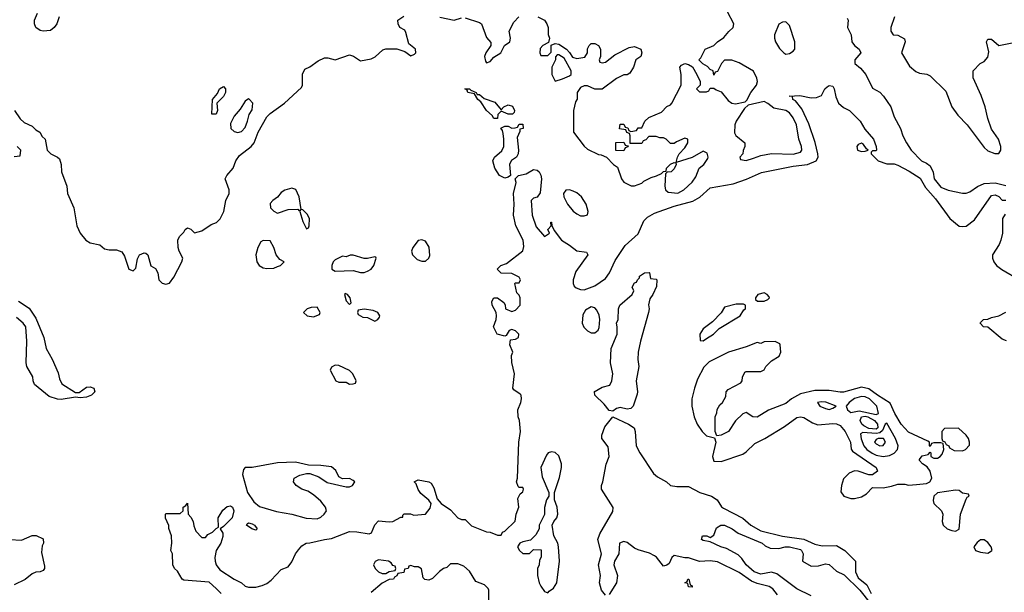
# Model space of a CAD drawing. Header units: inches. Extents: x 2380249 to 2585472, y 382747 to 546448.
# Tile 416 of 626: x 2493340 to 2498801, y 484737 to 487913. Entities that reach past the tile are written whole.
import ezdxf

# ---------------------------------------------------------------- set-up
doc = ezdxf.new("R2010")
doc.units = ezdxf.units.IN
doc.header["$MEASUREMENT"] = 0
doc.layers.add('C4498', color=7, linetype='Continuous')

msp = doc.modelspace()

# ---------------------------------------------------------------- linework, layer by layer
at = {"layer": 'C4498', "color": 4}
for points, elevation in [([(2496214, 487930), (2496251.1, 487911.1), (2496264.7, 487890), (2496270.7, 487870.7), (2496271.1, 487831.1), (2496278, 487810), (2496272.7, 487787.3), (2496242, 487770), (2496227.1, 487752.9), (2496224.7, 487730), (2496230, 487714), (2496270, 487714), (2496287.3, 487732.7), (2496287.3, 487772.7), (2496310, 487782), (2496330, 487778), (2496372, 487750), (2496390, 487732), (2496405.4, 487705.4), (2496430, 487698), (2496475.3, 487704.7), (2496488.7, 487730), (2496489.1, 487750.9), (2496498, 487770), (2496510, 487782), (2496530, 487782), (2496551.1, 487771.1), (2496562, 487750), (2496562, 487710), (2496554, 487690), (2496558, 487678), (2496570, 487674), (2496590, 487678), (2496640.9, 487719.1), (2496721.2, 487758.8), (2496750, 487764.9), (2496786, 487750), (2496791.3, 487730), (2496786, 487710), (2496758, 487690), (2496744.7, 487650), (2496723.6, 487616.4), (2496710, 487608), (2496690, 487608), (2496650, 487588), (2496570, 487528.7), (2496530, 487528), (2496490, 487546), (2496470, 487546), (2496450, 487538), (2496432, 487510), (2496432.7, 487472.7), (2496422, 487458), (2496410.9, 487409.1), (2496411, 487290), (2496470, 487211), (2496490, 487196), (2496550, 487166), (2496564.7, 487164.7), (2496594, 487150), (2496634, 487110), (2496656, 487096), (2496678, 487030), (2496690, 487012), (2496731.6, 486991.6), (2496750, 486991.3), (2496790, 487006), (2496802.7, 487017.3), (2496842, 487038), (2496872.9, 487047.1), (2496899, 487061), (2496910, 487072), (2496926, 487074), (2496928, 487090), (2496948.9, 487111.1), (2496970, 487122), (2496979.6, 487119.6), (2496982, 487110), (2496970, 487086), (2496954, 487070), (2496932, 487068), (2496922, 487058), (2496918.8, 486990), (2496922, 486970), (2496936, 486956), (2496990, 486950.7), (2497024, 486970), (2497070, 487012), (2497090, 487042), (2497109.3, 487090.7), (2497135.3, 487110), (2497156.5, 487143.5), (2497159, 487150), (2497152.9, 487172.9), (2497130, 487184), (2497070, 487148.7), (2496982, 487122), (2496988, 487150), (2496998, 487170), (2497030, 487202), (2497046, 487230), (2497046, 487250), (2497030, 487255.3), (2496983.6, 487236.4), (2496970, 487226), (2496950, 487226), (2496926, 487250), (2496910, 487258), (2496890, 487258), (2496870, 487266), (2496830, 487266), (2496812.7, 487247.3), (2496798, 487242), (2496790, 487226), (2496726, 487226), (2496726, 487270), (2496722, 487282), (2496707.3, 487287.3), (2496702, 487302), (2496667.3, 487307.3), (2496670, 487334), (2496690, 487334), (2496698, 487318), (2496712.7, 487312.7), (2496718, 487298), (2496730, 487294), (2496762, 487298), (2496770, 487314), (2496790, 487314), (2496808, 487350), (2496829.1, 487370.9), (2496899, 487401), (2496930, 487432), (2496950, 487442), (2496958, 487450), (2497008, 487550), (2497008, 487610), (2497002, 487650), (2497010, 487662), (2497028.9, 487671.1), (2497050, 487664.7), (2497071.1, 487651.1), (2497096, 487610), (2497114, 487570), (2497114, 487550), (2497094, 487530), (2497110, 487514), (2497150, 487514), (2497162, 487518), (2497170, 487534), (2497190, 487534), (2497203.6, 487523.6), (2497230, 487514), (2497270, 487464.7), (2497290.7, 487450.7), (2497310, 487446), (2497363.1, 487456.9), (2497373.2, 487466.8), (2497395.1, 487510), (2497426, 487550), (2497432, 487570), (2497429.3, 487589.3), (2497410, 487628.7), (2497330, 487674), (2497290, 487688.7), (2497250, 487688), (2497232, 487670), (2497210, 487626), (2497198, 487622), (2497190, 487606), (2497186, 487630), (2497170, 487638), (2497154.6, 487654.6), (2497129.1, 487669.1), (2497106, 487690), (2497118, 487702), (2497142, 487750), (2497189.4, 487770.6), (2497210, 487791), (2497246, 487814), (2497272.5, 487847.5), (2497298, 487870), (2497301.2, 487890), (2497230, 488026)], 28), ([(2493311.3, 487410), (2493343.5, 487363.5), (2493364, 487344), (2493410, 487322), (2493430, 487302), (2493452, 487290), (2493465.4, 487265.4), (2493482, 487250), (2493492, 487190), (2493512, 487170), (2493550, 487151.3), (2493561, 487141), (2493570.9, 487110.9), (2493571.3, 487070), (2493602, 486990), (2493604.7, 486950), (2493641, 486870), (2493657.3, 486770), (2493676, 486730), (2493706, 486690), (2493730, 486674.8), (2493785.4, 486665.4), (2493810, 486642), (2493836.9, 486636.9), (2493876.9, 486636.9), (2493906, 486626), (2493922, 486602), (2493944.7, 486530), (2493970, 486521), (2493984.7, 486535.3), (2493992.5, 486587.5), (2494005.2, 486610), (2494030, 486621), (2494038.8, 486618.8), (2494051.3, 486610), (2494068.2, 486548.2), (2494093.4, 486533.4), (2494106, 486510), (2494112, 486470), (2494130, 486452), (2494150, 486446), (2494170, 486452), (2494195.5, 486484.5), (2494239, 486570), (2494244, 486590), (2494224, 486630), (2494219, 486650), (2494218, 486690), (2494226, 486710), (2494250, 486734), (2494258, 486750), (2494270, 486758), (2494290, 486751.3), (2494310, 486732), (2494330, 486736), (2494350, 486742.8), (2494402, 486778), (2494431.8, 486788.2), (2494451.9, 486808.1), (2494472.7, 486850), (2494482.7, 486910), (2494501.2, 486950), (2494501.2, 486970), (2494479, 487030), (2494488.7, 487050), (2494524, 487090), (2494539.3, 487130), (2494559.6, 487160.4), (2494624, 487210), (2494641.2, 487230), (2494662.7, 487290), (2494710, 487374), (2494730, 487393.4), (2494809.4, 487450.6), (2494903.1, 487536.9), (2494908.9, 487551.1), (2494909.1, 487610.9), (2494921.2, 487638.8), (2494950, 487651.3), (2494994.6, 487685.4), (2495030, 487701), (2495050, 487701), (2495090, 487691.3), (2495170, 487718), (2495190.9, 487710.9), (2495230, 487686), (2495290, 487696), (2495312.5, 487707.5), (2495354.6, 487745.4), (2495370, 487751.3), (2495430.9, 487750.9), (2495476, 487736), (2495510, 487712), (2495530, 487722), (2495538, 487730), (2495535.3, 487750), (2495499, 487779), (2495482, 487842), (2495475.3, 487855.3), (2495448.7, 487870), (2495439, 487890), (2495438, 487910), (2495470, 487932)], 28), ([(2493558.8, 487930), (2493546, 487890), (2493530.7, 487869.3), (2493510, 487854), (2493470, 487849), (2493453.6, 487853.6), (2493429.2, 487869.2), (2493422, 487890), (2493422, 487910), (2493439, 487950)], 28), ([(2495670, 487926.8), (2495750, 487911), (2495790, 487922.8)], 28), ([(2495810, 487922.8), (2495890, 487898), (2495902, 487890), (2495930, 487814), (2495952.7, 487787.3), (2495954, 487770), (2495924.7, 487730), (2495918, 487710), (2495923.6, 487683.6), (2495930, 487674), (2495950, 487682), (2495970, 487704.7), (2496008, 487730), (2496028.9, 487771.1), (2496058, 487790), (2496062, 487810), (2496055.3, 487850), (2496080.2, 487899.8), (2496108, 487930)], 28), ([(2497930, 487922), (2497934.8, 487910), (2497931.3, 487870), (2497951.3, 487830), (2497956, 487790), (2497971, 487770), (2497996, 487750), (2498004.7, 487730), (2497971.3, 487690), (2497972, 487670), (2498003.6, 487643.6), (2498034, 487610), (2498070, 487534), (2498110, 487512), (2498132, 487490), (2498171.3, 487430), (2498190, 487374), (2498224.7, 487310), (2498238, 487270), (2498258, 487230), (2498284.7, 487190), (2498342, 487130), (2498370, 487118), (2498390, 487102), (2498407.1, 487067.1), (2498411.3, 487030), (2498450, 486984), (2498490, 486967.7), (2498568.9, 486951.1), (2498588.9, 486951.1), (2498610, 486958), (2498652.3, 486987.7), (2498690, 487004.9), (2498750, 487008.5), (2498810, 486993)], 28), ([(2498192, 487930), (2498171.3, 487870), (2498171.3, 487850), (2498184.7, 487830), (2498210, 487826.8), (2498246.8, 487806.8), (2498250.8, 487790), (2498231.3, 487730), (2498275.9, 487655.9), (2498310, 487626), (2498330, 487616), (2498371.1, 487611.1), (2498390, 487602), (2498476.9, 487516.9), (2498510.6, 487430.6), (2498543.4, 487383.4), (2498596, 487330), (2498690, 487204.7), (2498710, 487186), (2498748.4, 487171.6), (2498770, 487172), (2498782, 487190), (2498782, 487210), (2498768.7, 487250), (2498730, 487306), (2498710, 487366), (2498695.1, 487430), (2498672.5, 487492.5), (2498628, 487590), (2498628, 487630), (2498668, 487670), (2498690, 487682), (2498710, 487704.7), (2498714.8, 487734.8), (2498702.7, 487790), (2498710, 487804.7), (2498730, 487806), (2498770, 487770.8), (2498844.5, 487784.5)], 32), ([(2494457, 484730), (2494430, 484759.3), (2494390, 484793.6), (2494250, 484805.2), (2494242, 484810), (2494215.3, 484855.3), (2494198, 484870), (2494188.7, 484890), (2494188, 484950), (2494178, 484970), (2494184, 485010), (2494181.2, 485050), (2494168, 485092), (2494168, 485108), (2494148.9, 485148.9), (2494148, 485170), (2494150, 485174), (2494230, 485174), (2494246, 485190), (2494246, 485210), (2494262, 485218), (2494270, 485232), (2494274, 485170), (2494290, 485154), (2494302, 485130), (2494305.4, 485105.4), (2494316.9, 485076.9), (2494350, 485042), (2494370, 485042), (2494382.7, 485057.3), (2494410, 485071.3), (2494430, 485092), (2494442, 485098), (2494440.9, 485150), (2494466.5, 485193.5), (2494490, 485213.4), (2494510, 485217.3), (2494521, 485210), (2494527.3, 485190), (2494518.8, 485150), (2494470, 485102), (2494452, 485090), (2494466, 485066), (2494466.4, 485046.4), (2494454.9, 485010), (2494430.6, 484970), (2494421.6, 484930), (2494424.9, 484910), (2494430.6, 484890), (2494450, 484862), (2494530, 484810.8), (2494570.6, 484790.6), (2494590, 484771.3), (2494610, 484766), (2494650, 484766), (2494684.7, 484775.3), (2494710, 484786), (2494735.5, 484804.5), (2494790, 484864.7), (2494830, 484878.8), (2494850, 484906), (2494869.4, 484950.6), (2494886.3, 484973.7), (2494905.6, 484994.4), (2494929.3, 485010.7), (2494950, 485011), (2495030, 485031), (2495070, 485036), (2495170, 485074.4), (2495210, 485073), (2495278, 485062), (2495292, 485068), (2495310, 485111), (2495330, 485133.4), (2495390, 485127.7), (2495409.3, 485130.7), (2495454, 485154), (2495466, 485154), (2495466, 485166), (2495472.7, 485172.7), (2495507.3, 485172.7), (2495526, 485166), (2495590, 485171.3), (2495616.5, 485203.5), (2495622, 485230), (2495609.1, 485249.1), (2495565.6, 485285.6), (2495550, 485308), (2495539, 485339), (2495528, 485350), (2495550, 485362), (2495610, 485351), (2495622, 485342), (2495636.8, 485316.8), (2495655.3, 485255.3), (2495678, 485230), (2495730, 485194.8), (2495770, 485151.3), (2495790, 485142), (2495810, 485142), (2495846.4, 485106.4), (2495930, 485072), (2495950, 485071.3), (2495990, 485054), (2496010, 485054), (2496018, 485070), (2496030, 485076), (2496088.9, 485131.1), (2496094, 485170), (2496108.7, 485210), (2496103.1, 485256.9), (2496116.4, 485283.6), (2496130, 485294), (2496134, 485310), (2496130, 485318), (2496110, 485318), (2496104, 485324), (2496095.3, 485350), (2496102, 485370), (2496109.3, 485570), (2496118, 485630), (2496111.8, 485690), (2496104.5, 485710), (2496103.7, 485750), (2496119.5, 485790), (2496122.7, 485810), (2496121.2, 485830), (2496116.6, 485836.6), (2496081.2, 485861.2), (2496075.3, 485870), (2496083.7, 485950), (2496068.9, 486011.1), (2496068.7, 486050), (2496075.3, 486070), (2496058, 486110), (2496062, 486138), (2496090, 486142), (2496106, 486150), (2496108, 486170), (2496090, 486188), (2496070, 486195.3), (2496054, 486190), (2496038, 486162), (2496030, 486158), (2495988.7, 486170), (2495968, 486210), (2495982, 486250), (2495984, 486270), (2495982, 486290), (2495961.2, 486330), (2495959, 486350), (2495970, 486371.3), (2495990.9, 486370.9), (2496025.4, 486345.4), (2496032, 486332), (2496034, 486310), (2496070, 486294), (2496090, 486302), (2496115.3, 486330), (2496115.3, 486370), (2496110, 486386), (2496098, 486398), (2496086, 486450), (2496090, 486454), (2496110, 486454), (2496118, 486470), (2496110, 486486), (2496070, 486506), (2496010, 486508), (2495988, 486530), (2496008, 486550), (2496039.3, 486560.7), (2496130, 486632), (2496135.5, 486655.5), (2496132.7, 486690), (2496092, 486770), (2496079.3, 486830), (2496082.7, 486890), (2496079.3, 486950), (2496094, 487010), (2496088.7, 487031.3), (2496106, 487050), (2496150, 487058), (2496190, 487083), (2496210, 487078), (2496220.7, 487070), (2496230.4, 487050.4), (2496233.4, 487030), (2496227.3, 486952.7), (2496210.8, 486929.2), (2496190, 486924), (2496176, 486910), (2496183, 486830), (2496204.9, 486764.9), (2496250, 486711.3), (2496278, 486730), (2496268.7, 486750), (2496288, 486770), (2496286, 486790), (2496290, 486791), (2496291.3, 486771.3), (2496304.7, 486744.7), (2496344.7, 486690), (2496390, 486662.8), (2496430, 486631), (2496483.6, 486623.6), (2496490.8, 486610), (2496423.8, 486516.2), (2496410.6, 486470.6), (2496410.7, 486450.7), (2496416, 486436), (2496426, 486426), (2496450, 486416), (2496470, 486414.8), (2496530, 486438), (2496590, 486478), (2496611.3, 486510), (2496642, 486578), (2496699.1, 486660.9), (2496770, 486726), (2496802, 486798), (2496822, 486818), (2496860.4, 486839.6), (2496970, 486879), (2497073.5, 486906.5), (2497111.8, 486928.2), (2497170, 486980.5), (2497296.4, 487003.6), (2497371.3, 487028.7), (2497454, 487066), (2497630, 487101.3), (2497709.8, 487110.2), (2497758.4, 487130), (2497769.6, 487150), (2497766.9, 487170), (2497752.1, 487232.1), (2497716.3, 487336.3), (2497678.9, 487418.9), (2497642.9, 487462.9), (2497628.7, 487470), (2497627.3, 487487.3), (2497608, 487490), (2497666.3, 487493.7), (2497730, 487479.1), (2497758.9, 487481.1), (2497786.6, 487493.4), (2497806.6, 487530), (2497819.1, 487540.9), (2497830, 487547.7), (2497850, 487544), (2497858.4, 487530), (2497866, 487486), (2497881, 487450), (2497910, 487426), (2497942, 487410), (2498002, 487350), (2498026.8, 487306.8), (2498074.8, 487250), (2498091, 487210), (2498092, 487190), (2498090, 487186), (2498070, 487186), (2498062, 487178), (2498062, 487170), (2498102, 487130), (2498150, 487113.4), (2498190, 487113), (2498210, 487106.4), (2498273.7, 487073.7), (2498333.9, 487033.9), (2498363.4, 486983.4), (2498419.1, 486919.1), (2498498.3, 486810), (2498550, 486768.9), (2498570, 486765.7), (2498590, 486768.7), (2498636.1, 486803.9), (2498730, 486939.1), (2498750, 486941.6), (2498770, 486932.4), (2498790, 486913), (2498810, 486912.4)], 24), ([(2493310, 487154), (2493342, 487158), (2493346, 487190), (2493326, 487210)], 28), ([(2498805.5, 486834.5), (2498790.4, 486810), (2498790.3, 486730), (2498781.3, 486690), (2498773.5, 486666.5), (2498736.5, 486610), (2498735.3, 486590), (2498742.6, 486570), (2498758.7, 486550), (2498787.5, 486527.5), (2498890, 486469)], 24), ([(2493332.5, 486352.5), (2493393.4, 486313.4), (2493430, 486258), (2493474.8, 486150), (2493487.7, 486090), (2493521, 486030), (2493554, 485954), (2493561.4, 485921.4), (2493574, 485894), (2493650, 485844.7), (2493670, 485844.7), (2493710, 485874.4), (2493730, 485876.4), (2493750.4, 485870.4), (2493757.3, 485850), (2493738.8, 485830), (2493710, 485819.5), (2493675.3, 485815.3), (2493650, 485819), (2493570, 485806.6), (2493549.1, 485809.1), (2493504, 485824), (2493422, 485890), (2493414, 485910), (2493412.5, 485932.5), (2493379, 485990), (2493375.3, 486010), (2493379.3, 486130), (2493374, 486210), (2493359, 486230), (2493321.7, 486261.7)], 24), ([(2498812.7, 486132.7), (2498790, 486141.2), (2498710, 486208), (2498686, 486210), (2498668, 486230), (2498670, 486234), (2498686, 486250), (2498710, 486252), (2498730, 486262), (2498770, 486271.3), (2498810, 486292)], 16), ([(2496590, 484722), (2496567, 484750), (2496556.2, 484790), (2496561.6, 484830), (2496549.6, 484890), (2496567, 484950), (2496546.6, 485030), (2496558, 485062), (2496630, 485184.7), (2496631.8, 485208.2), (2496567, 485310), (2496566.6, 485330), (2496574, 485350), (2496592, 485448), (2496609.5, 485490.5), (2496603.3, 485543.3), (2496569, 485590), (2496569.1, 485609.1), (2496585.1, 485654.9), (2496630, 485711.3), (2496717.3, 485670), (2496747.7, 485650), (2496754.4, 485630), (2496759.5, 485550), (2496780.3, 485510), (2496855.8, 485395.8), (2496877.4, 485377.4), (2496927.3, 485350), (2496950, 485330.6), (2496984.7, 485324.7), (2497050, 485324.9), (2497111.5, 485291.5), (2497177.3, 485270), (2497207.7, 485250), (2497232.3, 485212.3), (2497243.7, 485203.7), (2497350, 485148.7), (2497395.5, 485110), (2497450, 485078.9), (2497570, 485048.9), (2497690, 485031.4), (2497750, 485004.9), (2497790, 484994.4), (2497870, 484996.4), (2497917.3, 484970), (2497976.3, 484910), (2497976.1, 484850), (2497990, 484817), (2498038.9, 484778.9), (2498063.6, 484730)], 16), ([(2497730, 484717.2), (2497650, 484757.2), (2497540.2, 484840.2), (2497510, 484849.4), (2497450, 484838), (2497414, 484850), (2497369.6, 484890), (2497345.1, 484925.1), (2497324.5, 484944.5), (2497260.2, 484980.2), (2497228.7, 484990), (2497170, 485018), (2497130, 485024), (2497122, 485030), (2497128, 485050), (2497151.3, 485051.3), (2497170, 485042), (2497190, 485054), (2497205.6, 485094.4), (2497228, 485110), (2497250, 485110.5), (2497292, 485090), (2497325.4, 485065.4), (2497458, 485010), (2497474.8, 484994.8), (2497502.8, 484982.8), (2497550, 484981), (2497586, 484990), (2497610, 484990.3), (2497670, 484974), (2497676, 484970), (2497684.7, 484950), (2497682, 484910), (2497730, 484882), (2497770, 484884.7), (2497810, 484896), (2497830, 484891), (2497870, 484854.8), (2497913.8, 484833.8), (2497999.5, 484750), (2498056.3, 484676.3)], 12), ([(2493286, 485030), (2493350, 485026), (2493410, 485052), (2493431.6, 485051.6), (2493470, 485034), (2493472, 485010), (2493465.4, 484994.6), (2493461, 484959), (2493476.9, 484883.1), (2493478, 484870), (2493470, 484858), (2493454, 484850), (2493430, 484849), (2493410, 484839), (2493370, 484808.7), (2493310, 484779)], 24), ([(2497543.3, 484723.3), (2497516.4, 484756.4), (2497497.2, 484770), (2497430, 484786.4), (2497399.4, 484799.4), (2497330, 484847.3), (2497210, 484906), (2497170, 484912), (2497110, 484908.7), (2497050, 484929), (2497029.1, 484929.1), (2496970, 484942), (2496958, 484930), (2496942, 484898), (2496930, 484888), (2496910, 484882), (2496871.8, 484931.8), (2496860.1, 484940.1), (2496834, 484954), (2496770, 484973.2), (2496750, 484982.7), (2496710, 485013.2), (2496690, 485019.3), (2496667.7, 485010), (2496662.4, 484950), (2496639.3, 484910), (2496635.5, 484890), (2496654.9, 484830), (2496650.4, 484789.6), (2496610, 484726)], 16), ([(2495942, 484690), (2495942, 484750), (2495938, 484758), (2495918, 484778), (2495870, 484798), (2495834.6, 484854.6), (2495803.1, 484883.1), (2495770, 484895.3), (2495730, 484895.3), (2495710, 484875.3), (2495690, 484869), (2495667.7, 484852.3), (2495630, 484814), (2495610, 484804), (2495588, 484808), (2495578, 484818), (2495568.4, 484868.4), (2495550, 484878), (2495530, 484878), (2495510, 484886), (2495498, 484882), (2495494, 484870), (2495474, 484866), (2495470, 484848), (2495438, 484842), (2495432, 484828), (2495418, 484822), (2495414, 484810), (2495390, 484808), (2495350, 484788.7), (2495290, 484736)], 24)]:
    msp.add_lwpolyline(points, dxfattribs=dict(at, elevation=elevation))
for points, elevation in [([(2497590, 487902), (2497570, 487899), (2497550, 487888), (2497526.8, 487830), (2497526, 487810), (2497531.3, 487790), (2497554.4, 487754.4), (2497578, 487730), (2497590, 487722.8), (2497610, 487726), (2497630, 487738), (2497639, 487750), (2497639, 487790), (2497610, 487882)], 28), ([(2496330, 487718), (2496322, 487718), (2496312.7, 487707.3), (2496312, 487690), (2496291.3, 487650), (2496291.3, 487610), (2496310, 487572), (2496350, 487584.9), (2496390, 487602), (2496398, 487610), (2496398, 487630), (2496360.4, 487700.4)], 28), ([(2494430, 487389), (2494406, 487390), (2494408.9, 487471.1), (2494436.4, 487503.6), (2494448, 487530), (2494470, 487542), (2494482, 487530), (2494482, 487510), (2494470, 487488), (2494434, 487450), (2494438, 487410)], 28), ([(2495878, 487498), (2495890, 487498), (2495916.9, 487476.9), (2495975.3, 487455.3), (2496010, 487414), (2496026, 487430), (2496050, 487442), (2496073.7, 487433.7), (2496084.7, 487410), (2496082, 487398), (2496074, 487390), (2496048.9, 487388.9), (2496010, 487406), (2495992.7, 487387.3), (2495990, 487366), (2495970, 487366), (2495961.2, 487381.2), (2495929.6, 487409.6), (2495898, 487458), (2495882, 487470), (2495862, 487502), (2495826, 487510), (2495822, 487522), (2495808.7, 487530), (2495834, 487530), (2495842, 487522), (2495872, 487510)], 24), ([(2494610, 487474), (2494590, 487462), (2494562.5, 487417.5), (2494530, 487379), (2494510, 487338), (2494510.8, 487310), (2494530, 487294), (2494550, 487288.2), (2494570, 487294), (2494590, 487316), (2494603.7, 487350), (2494612.1, 487387.9), (2494630, 487414), (2494634, 487450), (2494612.9, 487472.9)], 32), ([(2497470, 487459), (2497380.7, 487439.3), (2497359.8, 487420.2), (2497314.8, 487350), (2497306.8, 487330), (2497305.4, 487285.4), (2497311.3, 487271.3), (2497362, 487230), (2497362, 487210), (2497352.7, 487187.3), (2497351.6, 487168.4), (2497334, 487150), (2497338, 487138), (2497370, 487132), (2497410, 487146), (2497450, 487161), (2497510, 487171.3), (2497630, 487168), (2497670, 487178), (2497679, 487190), (2497677.2, 487210), (2497661.2, 487250), (2497649, 487330), (2497630, 487368.7), (2497610, 487396), (2497590, 487409), (2497522, 487422), (2497490, 487448.7)], 28), ([(2496030, 487035.1), (2496000.9, 487050), (2495976, 487090), (2495965.2, 487130), (2495974, 487150), (2496014.8, 487185.2), (2496025.2, 487210), (2496026, 487250), (2496021.2, 487281.2), (2496018, 487298), (2496008.9, 487311.1), (2496030, 487322), (2496050, 487322), (2496070, 487312), (2496087.3, 487312.7), (2496102, 487318), (2496110, 487334), (2496130, 487334), (2496132, 487310), (2496114, 487306), (2496114, 487294), (2496099.6, 487260.4), (2496107.3, 487190), (2496104, 487170), (2496094.8, 487150), (2496067.9, 487132.1), (2496060.5, 487119.5), (2496057.3, 487110), (2496062.8, 487050), (2496050, 487039.3)], 24), ([(2496690, 487186), (2496647.3, 487187.3), (2496647.3, 487232.7), (2496690, 487234), (2496698, 487218), (2496714, 487214), (2496712.7, 487207.3), (2496698, 487202)], 28), ([(2498010, 487228), (2497990, 487222), (2497982.8, 487210), (2497986.8, 487190), (2498010, 487182.8), (2498030, 487184.7), (2498046, 487190), (2498036.4, 487196.4), (2498020.4, 487220.4)], 24), ([(2494850, 486979.5), (2494810, 486967), (2494790, 486955.1), (2494770.3, 486929.7), (2494744, 486910), (2494730, 486893.2), (2494730.8, 486870), (2494750, 486850.8), (2494770, 486841), (2494830, 486860.5), (2494882, 486862), (2494890, 486854), (2494898, 486858), (2494894, 486850), (2494910, 486794), (2494930, 486754), (2494942, 486758), (2494946, 486770), (2494948, 486810), (2494934.6, 486834.6), (2494910, 486858), (2494900.4, 486860.4), (2494889.4, 486930), (2494871.6, 486971.6)], 28), ([(2496390, 486969), (2496370, 486968.7), (2496356, 486950), (2496358.8, 486930), (2496378.8, 486890), (2496410, 486851), (2496430, 486836), (2496450, 486826), (2496470, 486824.7), (2496488.7, 486831.3), (2496493.2, 486850), (2496481.2, 486890), (2496456, 486930), (2496430, 486952.7), (2496410, 486962.7)], 28), ([(2494690, 486688.7), (2494678, 486682), (2494660.7, 486650), (2494650.6, 486610), (2494655.5, 486570), (2494667.7, 486550), (2494690, 486536.3), (2494710, 486534), (2494750, 486536), (2494770, 486544.7), (2494786, 486550), (2494806, 486570), (2494783.1, 486583.1), (2494762, 486610), (2494749.1, 486649.1), (2494730, 486686)], 28), ([(2495570, 486692.7), (2495550, 486689.2), (2495520.7, 486650), (2495514, 486630), (2495518.8, 486610), (2495543.8, 486583.8), (2495570, 486573.4), (2495590, 486574), (2495609.2, 486590), (2495615.3, 486604.7), (2495611.5, 486651.5), (2495590, 486685.2)], 28), ([(2495190, 486608), (2495172.7, 486607.3), (2495150, 486598), (2495130, 486602), (2495090, 486582), (2495078, 486570), (2495071.3, 486550), (2495072, 486530), (2495090, 486518), (2495190, 486522), (2495230, 486511), (2495250, 486511), (2495270, 486518.8), (2495288.7, 486530), (2495304, 486550), (2495318, 486590), (2495315.3, 486595.3), (2495310, 486598), (2495270, 486588.7), (2495251.1, 486588.9)], 28), ([(2496710, 485752.7), (2496670, 485762.9), (2496650, 485757), (2496630, 485741.2), (2496610, 485746), (2496581.1, 485781.1), (2496529.3, 485830), (2496528.9, 485848.9), (2496526, 485850), (2496570, 485876), (2496613.8, 485886.2), (2496625.2, 485910), (2496629.2, 485950), (2496617.2, 486010), (2496620.9, 486090), (2496653.2, 486170), (2496654, 486210), (2496649.5, 486230), (2496659, 486250), (2496661.2, 486310), (2496669.3, 486330.7), (2496738, 486390), (2496746, 486410), (2496738, 486430), (2496750, 486454), (2496762, 486458), (2496766, 486470), (2496778, 486482), (2496778, 486490), (2496806, 486510), (2496831.1, 486511.1), (2496834, 486510), (2496838, 486478), (2496870, 486474), (2496874, 486470), (2496872.7, 486432.7), (2496852, 486390), (2496834.4, 486365.6), (2496827.3, 486332.7), (2496830.6, 486310), (2496827.3, 486290), (2496782.8, 486130), (2496770.5, 486069.5), (2496767.7, 486027.7), (2496773.4, 485990), (2496759.3, 485910), (2496767.3, 485850), (2496764.5, 485835.5), (2496742.8, 485770), (2496730, 485757.2)], 16), ([(2495146, 486394), (2495142, 486390), (2495150, 486354), (2495170, 486334), (2495178, 486342), (2495173.2, 486370), (2495158, 486390)], 28), ([(2497470, 486398), (2497434, 486390), (2497422, 486370), (2497422, 486362), (2497432.7, 486352.7), (2497470, 486352), (2497490, 486362), (2497498, 486370), (2497496.4, 486376.4), (2497486, 486390)], 24), ([(2494990, 486318), (2494956.4, 486316.4), (2494934, 486310), (2494914, 486290), (2494934, 486270), (2494970, 486264.7), (2495002, 486278), (2495006, 486290)], 28), ([(2496510, 486320.9), (2496478.4, 486301.6), (2496462.9, 486277.1), (2496459.1, 486230), (2496468.6, 486208.6), (2496490, 486187.4), (2496510, 486177.4), (2496530, 486176.5), (2496547.9, 486192.1), (2496554.3, 486205.7), (2496557.6, 486250), (2496553.6, 486273.6), (2496541.7, 486301.7), (2496530, 486315.1)], 24), ([(2497355.3, 486335.3), (2497314.6, 486334.6), (2497250, 486318), (2497230, 486288), (2497182, 486238), (2497130, 486198), (2497112, 486170), (2497114, 486134), (2497130, 486132), (2497150, 486144.7), (2497188, 486170), (2497219, 486201), (2497335.3, 486270), (2497356.4, 486303.6), (2497366, 486310), (2497366, 486330)], 24), ([(2495250, 486308), (2495218, 486302), (2495214, 486290), (2495218, 486278), (2495243.6, 486263.6), (2495270, 486262), (2495310, 486242), (2495326, 486250), (2495336.4, 486263.6), (2495338, 486270), (2495326, 486290), (2495300.4, 486300.4)], 28), ([(2497530, 486128), (2497470, 486126), (2497450, 486118), (2497430, 486122), (2497370, 486098), (2497272, 486070), (2497164.9, 486015.1), (2497134.4, 485985.6), (2497099.8, 485920.2), (2497082.8, 485870), (2497067.7, 485810), (2497067.3, 485770), (2497081, 485710), (2497098, 485670), (2497124.7, 485630), (2497150, 485606), (2497194, 485594), (2497202, 485570), (2497182.8, 485490), (2497190, 485464.7), (2497230, 485462.8), (2497350, 485503.8), (2497370, 485516.3), (2497418, 485562), (2497473.2, 485590), (2497582.3, 485657.7), (2497650, 485706.8), (2497670, 485710.5), (2497690, 485706.8), (2497737.1, 485677.1), (2497766, 485666), (2497850, 485674.4), (2497870, 485672.4), (2497890, 485662), (2497919.3, 485630), (2497948.2, 485570), (2497952.1, 485532.1), (2497959.9, 485519.9), (2498091.3, 485430), (2498098, 485410), (2498070, 485388), (2498050, 485388.7), (2497990, 485409.7), (2497970, 485411.2), (2497941.1, 485398.9), (2497910, 485366), (2497897.4, 485330), (2497895.2, 485295.2), (2497910.4, 485270.4), (2497950, 485257.6), (2497970, 485257.6), (2498010, 485267.3), (2498036, 485284), (2498070, 485318), (2498130, 485316.3), (2498174.8, 485325.2), (2498210, 485338), (2498250, 485338), (2498270, 485331.3), (2498314.4, 485334.4), (2498370, 485340.7), (2498388.7, 485350), (2498399, 485370), (2498389.4, 485409.4), (2498373.6, 485433.6), (2498348, 485450), (2498330, 485468), (2498330, 485474), (2498345.2, 485494.8), (2498378, 485502), (2498390, 485514), (2498394, 485510), (2498394, 485490), (2498410, 485482), (2498430, 485482), (2498446, 485490), (2498456.4, 485503.6), (2498466, 485530), (2498462, 485562), (2498450, 485566), (2498410, 485566), (2498398, 485562), (2498390, 485546), (2498386, 485550), (2498386, 485570), (2498376.4, 485576.4), (2498270, 485626), (2498229.3, 485670), (2498194, 485730), (2498167.2, 485787.2), (2498097, 485830), (2498050, 485866), (2498010, 485875.1), (2497910, 485848.3), (2497890, 485846.9), (2497830, 485857.4), (2497750, 485857.4), (2497670, 485838.7), (2497620.7, 485810), (2497590, 485783.7), (2497493.2, 485746.8), (2497430, 485709.2), (2497406, 485710), (2497370, 485735.3), (2497350, 485728), (2497310, 485688), (2497270.7, 485629.3), (2497230, 485608), (2497206, 485606), (2497198, 485630), (2497198, 485710), (2497207.3, 485732.7), (2497208.4, 485751.6), (2497223.1, 485776.9), (2497238, 485790), (2497256.4, 485823.6), (2497258, 485850), (2497270, 485862), (2497340.4, 485899.6), (2497348, 485910), (2497348.9, 485931.1), (2497362, 485958), (2497370, 485962), (2497450, 485962), (2497468.4, 485971.6), (2497478, 485990), (2497510, 486022), (2497552.7, 486047.3), (2497562, 486070), (2497558, 486110), (2497555.3, 486115.3)], 24), ([(2495090, 485998), (2495070, 485986), (2495062, 485970), (2495094, 485910), (2495110, 485902), (2495150, 485902), (2495170, 485892), (2495190, 485894), (2495202, 485898), (2495206, 485910), (2495188, 485950), (2495170, 485968), (2495110, 485995.3)], 28), ([(2497785.5, 485794.5), (2497764.7, 485790), (2497778, 485770), (2497810, 485756), (2497830, 485752), (2497850, 485758), (2497868, 485770), (2497811.5, 485791.5)], 28), ([(2498010, 485824.2), (2497970, 485812.6), (2497940.7, 485790), (2497924.7, 485770), (2497931, 485750), (2497950, 485734.8), (2497996.1, 485743.9), (2498090, 485723.1), (2498103.7, 485730), (2498094.3, 485770), (2498054, 485810), (2498030, 485821.4)], 28), ([(2498090, 485642.7), (2498050, 485646.4), (2498021.3, 485661.3), (2498011.8, 485670), (2498002, 485690), (2498009.7, 485710), (2498030, 485713.8), (2498043.8, 485710), (2498081.2, 485690), (2498097.6, 485670), (2498098.9, 485650)], 24), ([(2498150, 485675.6), (2498140.7, 485670), (2498125.5, 485634.5), (2498110, 485622.7), (2498090, 485617.7), (2498015.9, 485624.1), (2498003.7, 485616.3), (2498007.8, 485587.8), (2498022.4, 485550), (2498039.5, 485530), (2498068.5, 485508.5), (2498090, 485497.7), (2498130, 485490.2), (2498164.4, 485495.6), (2498190, 485508.5), (2498209.6, 485530), (2498211.6, 485550), (2498196.9, 485590)], 28), ([(2498547.3, 485647.3), (2498470, 485646), (2498454, 485630), (2498454, 485590), (2498458, 485578), (2498472, 485572), (2498478, 485558), (2498494, 485550), (2498498, 485538), (2498523.6, 485523.6), (2498570, 485522), (2498586, 485530), (2498607.3, 485552.7), (2498608, 485570), (2498602, 485590), (2498590, 485608)], 24), ([(2498132, 485590), (2498102, 485590), (2498090, 485585.2), (2498081.6, 485570), (2498090, 485560.5), (2498110, 485550.5), (2498130, 485550.7), (2498142.9, 485570)], 32), ([(2496290, 485517.2), (2496272, 485510), (2496261.4, 485498.6), (2496230.8, 485430), (2496238, 485378), (2496274, 485290), (2496274, 485270), (2496262, 485250), (2496251.6, 485208.4), (2496251.1, 485168.9), (2496222, 485110), (2496222, 485090), (2496203.6, 485056.4), (2496172.7, 485027.3), (2496130, 485018), (2496114, 485010), (2496102, 484990), (2496112, 484970), (2496130, 484952), (2496167.3, 484952.7), (2496190, 484974), (2496232.7, 484972.7), (2496232.7, 484932.7), (2496223.6, 484916.4), (2496222, 484890), (2496212, 484870), (2496211.3, 484830), (2496221, 484790), (2496230, 484772), (2496250, 484742), (2496270, 484734), (2496276.4, 484743.6), (2496300.2, 484759.8), (2496319, 484790), (2496333.2, 484910), (2496329, 484990), (2496324, 485010), (2496302, 485050), (2496294, 485110), (2496302, 485130), (2496319, 485150), (2496324, 485170), (2496322, 485210), (2496306, 485250), (2496306, 485290), (2496333.6, 485373.6), (2496345.2, 485430), (2496345.2, 485450), (2496330, 485494), (2496310, 485512.7)], 24), ([(2494870, 485459.5), (2494770, 485456), (2494630, 485429.2), (2494591.3, 485428.7), (2494582, 485418), (2494576, 485390), (2494604.4, 485290), (2494639.3, 485239.3), (2494670, 485212.7), (2494764.8, 485184.8), (2494850, 485170.6), (2494929, 485149), (2494990, 485144.9), (2495010, 485153.4), (2495029.3, 485170), (2495041.2, 485190), (2495036, 485210), (2495010, 485242.7), (2494970, 485278), (2494938.3, 485298.3), (2494904, 485310), (2494874, 485330), (2494859, 485350), (2494862, 485370), (2494892.9, 485387.1), (2494930, 485396), (2494950, 485396), (2494998.5, 485378.5), (2495046.2, 485346.2), (2495150, 485322), (2495170, 485322), (2495186, 485330), (2495198, 485350), (2495190, 485358), (2495170, 485368), (2495130, 485366), (2495110, 485378), (2495093.6, 485413.6), (2495070, 485434), (2495010, 485441.2), (2494942, 485442)], 28), ([(2498530, 485304), (2498430, 485289), (2498411, 485270), (2498407.1, 485247.1), (2498411, 485230), (2498453.4, 485190), (2498460.5, 485170), (2498457.1, 485130), (2498461.6, 485110), (2498484, 485090), (2498510, 485079.5), (2498530, 485077.1), (2498550, 485087.3), (2498558.9, 485170), (2498590, 485254), (2498595.3, 485264.7), (2498606, 485270), (2498602, 485282), (2498570, 485288), (2498550, 485302)], 24), ([(2494650, 485082), (2494628, 485090), (2494598, 485110), (2494602, 485118), (2494610, 485122), (2494630, 485118), (2494642, 485110), (2494658, 485090)], 24), ([(2498690, 485028.7), (2498670, 485028.7), (2498650, 485014), (2498631.3, 484990), (2498642, 484970), (2498670, 484960.7), (2498710, 484954.8), (2498730, 484966.8), (2498733.2, 484970), (2498729, 484990), (2498710, 485013.2)], 24), ([(2495330, 484917.2), (2495310.9, 484909.1), (2495302.8, 484890), (2495311, 484870), (2495330, 484851), (2495350, 484841), (2495370, 484842), (2495390, 484852), (2495422, 484858), (2495426, 484870), (2495422, 484882), (2495410, 484886), (2495400.4, 484900.4), (2495386, 484910)], 24), ([(2497070, 484766), (2497050, 484768), (2497046, 484786), (2497028.7, 484790), (2497042, 484798), (2497046, 484810), (2497052, 484810), (2497058, 484778), (2497070, 484774)], 16)]:
    msp.add_lwpolyline(points, close=True, dxfattribs=dict(at, elevation=elevation))

doc.saveas('drawing.dxf')
